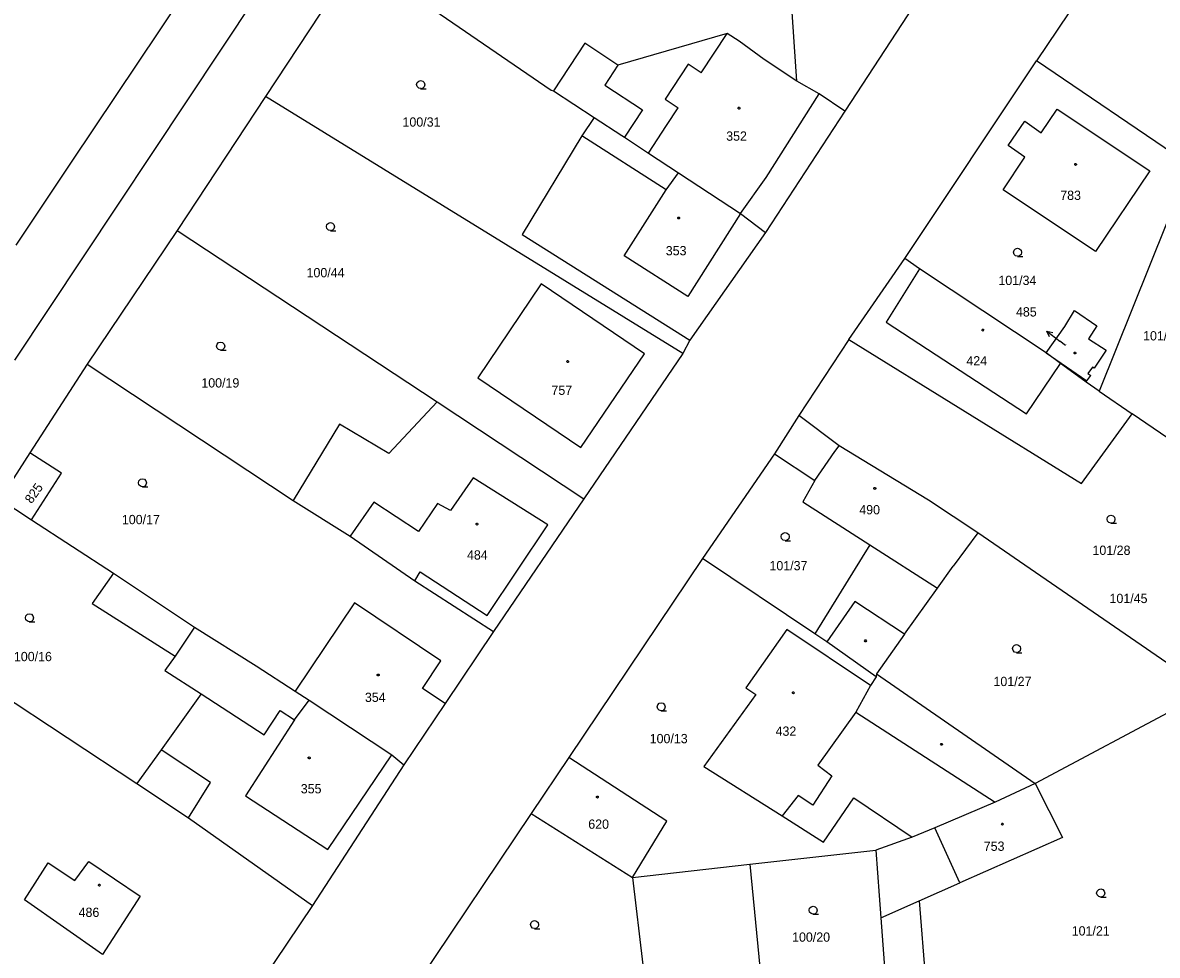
# Model space of a CAD drawing. Extents: x -757994 to -755874, y -1047691 to -1046119.
# Drawn here: x -756964.3 to -756860.5, y -1047338.6 to -1047253.3 of the extents above; entities that cross this region are included whole.
import ezdxf

# ---------------------------------------------------------------- set-up
doc = ezdxf.new("R2010")
doc.units = 0
doc.layers.add('katastrální mapa', color=7, linetype='Continuous')

msp = doc.modelspace()

# ---------------------------------------------------------------- linework, layer by layer
at = {"layer": 'katastrální mapa'}
for p, q in [((-756935.13, -1047228.97), (-756959.84, -1047265.95)), ((-756854.24, -1047230.95), (-756871.56, -1047256.78)), ((-756893.49, -1047258.62), (-756894.98, -1047237.2)), ((-756938.25, -1047243.76), (-756965.11, -1047284.17)), ((-756933.73, -1047247.29), (-756942.12, -1047260.02)), ((-756933.73, -1047247.29), (-756915.99, -1047259.45)), ((-756879.89, -1047247.26), (-756889.11, -1047261.37)), ((-756899.88, -1047254.26), (-756909.89, -1047257.15)), ((-756902.25, -1047257.87), (-756899.88, -1047254.26)), ((-756898.79, -1047254.96), (-756899.88, -1047254.26)), ((-756912.91, -1047255.16), (-756915.76, -1047259.5)), ((-756909.89, -1047257.15), (-756912.91, -1047255.16)), ((-756896.5, -1047256.65), (-756898.79, -1047254.96)), ((-756909.89, -1047257.15), (-756911.08, -1047258.98)), ((-756903.46, -1047257.07), (-756905.56, -1047260.27)), ((-756902.25, -1047257.87), (-756903.46, -1047257.07)), ((-756893.49, -1047258.62), (-756896.5, -1047256.65)), ((-756883.63, -1047274.86), (-756871.56, -1047256.78)), ((-756857.54, -1047266.29), (-756871.56, -1047256.78)), ((-756915.99, -1047259.45), (-756915.76, -1047259.5)), ((-756911.08, -1047258.98), (-756907.64, -1047261.24)), ((-756891.47, -1047259.78), (-756893.49, -1047258.62)), ((-756942.12, -1047260.02), (-756950.21, -1047272.29)), ((-756903.93, -1047283.56), (-756942.12, -1047260.02)), ((-756915.76, -1047259.5), (-756912.04, -1047261.94)), ((-756905.56, -1047260.27), (-756904.35, -1047261.06)), ((-756896.31, -1047267.45), (-756891.47, -1047259.78)), ((-756889.11, -1047261.37), (-756891.47, -1047259.78)), ((-756907.64, -1047261.24), (-756909.29, -1047263.75)), ((-756905.42, -1047262.7), (-756904.35, -1047261.06)), ((-756889.11, -1047261.37), (-756896.37, -1047272.48)), ((-756871.15, -1047263.36), (-756869.69, -1047261.18)), ((-756869.69, -1047261.18), (-756861.2, -1047266.84)), ((-756912.04, -1047261.94), (-756913.17, -1047263.63)), ((-756912.04, -1047261.94), (-756909.52, -1047263.61)), ((-756874.16, -1047264.52), (-756872.65, -1047262.3)), ((-756872.65, -1047262.3), (-756871.15, -1047263.36)), ((-756913.17, -1047263.63), (-756918.63, -1047272.66)), ((-756905.46, -1047268.56), (-756913.17, -1047263.63)), ((-756909.52, -1047263.61), (-756909.29, -1047263.75)), ((-756907.07, -1047265.21), (-756905.42, -1047262.7)), ((-756909.29, -1047263.75), (-756907.07, -1047265.21)), ((-756872.64, -1047265.59), (-756874.16, -1047264.52)), ((-756907.07, -1047265.21), (-756904.33, -1047267.01)), ((-756874.63, -1047268.58), (-756872.64, -1047265.59)), ((-756959.84, -1047265.95), (-756964.99, -1047273.65)), ((-756857.54, -1047266.29), (-756865.85, -1047287)), ((-756905.46, -1047268.56), (-756904.33, -1047267.01)), ((-756904.33, -1047267.01), (-756898.66, -1047270.73)), ((-756898.66, -1047270.73), (-756896.31, -1047267.45)), ((-756861.2, -1047266.84), (-756866.16, -1047274.22)), ((-756909.31, -1047274.61), (-756905.46, -1047268.56)), ((-756866.16, -1047274.22), (-756874.63, -1047268.58)), ((-756898.66, -1047270.73), (-756903.48, -1047278.33)), ((-756898.66, -1047270.73), (-756896.37, -1047272.48)), ((-756950.21, -1047272.29), (-756958.44, -1047284.53)), ((-756950.21, -1047272.29), (-756926.42, -1047287.99)), ((-756918.63, -1047272.66), (-756903.29, -1047282.35)), ((-756896.37, -1047272.48), (-756903.29, -1047282.35)), ((-756903.48, -1047278.33), (-756909.31, -1047274.61)), ((-756888.75, -1047282.26), (-756883.63, -1047274.86)), ((-756882.27, -1047275.8), (-756883.63, -1047274.86)), ((-756882.27, -1047275.8), (-756885.32, -1047280.68)), ((-756870.69, -1047283.51), (-756882.27, -1047275.8)), ((-756916.91, -1047277.18), (-756922.7, -1047285.77)), ((-756907.46, -1047283.58), (-756916.91, -1047277.18)), ((-756868.99, -1047281.07), (-756868.11, -1047279.62)), ((-756868.11, -1047279.62), (-756866.04, -1047281.01)), ((-756885.32, -1047280.68), (-756872.49, -1047289.08)), ((-756870.69, -1047283.51), (-756868.99, -1047281.07)), ((-756866.04, -1047281.01), (-756866.81, -1047282.22)), ((-756888.75, -1047282.26), (-756893.31, -1047289.22)), ((-756888.75, -1047282.26), (-756867.46, -1047295.45)), ((-756870.63, -1047281.52), (-756869.43, -1047282.42)), ((-756866.81, -1047282.22), (-756865.19, -1047283.25)), ((-756903.29, -1047282.35), (-756903.93, -1047283.56)), ((-756868.92, -1047282.81), (-756869.43, -1047282.42)), ((-756865.19, -1047283.25), (-756866.29, -1047284.91)), ((-756913.28, -1047292.16), (-756907.46, -1047283.58)), ((-756903.93, -1047283.56), (-756913, -1047296.85)), ((-756869.37, -1047284.48), (-756870.69, -1047283.51)), ((-756870.69, -1047283.51), (-756866.96, -1047286.06)), ((-756958.44, -1047284.53), (-756963.68, -1047292.65)), ((-756958.44, -1047284.53), (-756939.6, -1047297.02)), ((-756872.49, -1047289.08), (-756869.37, -1047284.48)), ((-756867.02, -1047286.17), (-756869.37, -1047284.48)), ((-756866.46, -1047284.8), (-756866.86, -1047285.4)), ((-756866.86, -1047285.4), (-756866.61, -1047285.57)), ((-756866.29, -1047284.91), (-756866.46, -1047284.8)), ((-756922.7, -1047285.77), (-756913.28, -1047292.16)), ((-756867.02, -1047286.17), (-756866.96, -1047286.06)), ((-756865.85, -1047287), (-756867.02, -1047286.17)), ((-756866.96, -1047286.06), (-756866.61, -1047285.57)), ((-756865.85, -1047287), (-756862.81, -1047289.09)), ((-756926.42, -1047287.99), (-756930.83, -1047292.71)), ((-756926.42, -1047287.99), (-756913, -1047296.85)), ((-756893.31, -1047289.22), (-756895.54, -1047292.74)), ((-756889.63, -1047292.01), (-756893.31, -1047289.22)), ((-756867.46, -1047295.45), (-756862.81, -1047289.09)), ((-756858.3, -1047292.17), (-756862.81, -1047289.09)), ((-756935.37, -1047290.01), (-756939.6, -1047297.02)), ((-756930.83, -1047292.71), (-756935.37, -1047290.01)), ((-756963.68, -1047292.65), (-756966.42, -1047296.88)), ((-756960.8, -1047294.51), (-756963.68, -1047292.65)), ((-756891.86, -1047295.17), (-756890.02, -1047292.53)), ((-756890.02, -1047292.53), (-756889.63, -1047292.01)), ((-756881.45, -1047296.97), (-756889.63, -1047292.01)), ((-756895.54, -1047292.74), (-756902.13, -1047302.33)), ((-756895.54, -1047292.74), (-756891.86, -1047295.17)), ((-756963.53, -1047298.77), (-756960.8, -1047294.51)), ((-756923.13, -1047294.95), (-756925.2, -1047297.94)), ((-756916.3, -1047299.23), (-756923.13, -1047294.95)), ((-756891.86, -1047295.17), (-756892.97, -1047297.14)), ((-756913, -1047296.85), (-756921.26, -1047309.01)), ((-756966.42, -1047296.88), (-756963.53, -1047298.77)), ((-756939.6, -1047297.02), (-756934.39, -1047300.28)), ((-756932.2, -1047297.15), (-756934.39, -1047300.28)), ((-756928.14, -1047299.85), (-756932.2, -1047297.15)), ((-756926.4, -1047297.29), (-756928.14, -1047299.85)), ((-756925.2, -1047297.94), (-756926.4, -1047297.29)), ((-756892.97, -1047297.14), (-756886.83, -1047301.08)), ((-756876.93, -1047299.98), (-756881.45, -1047296.97)), ((-756963.53, -1047298.77), (-756956.05, -1047303.65)), ((-756921.84, -1047307.53), (-756916.3, -1047299.23)), ((-756876.93, -1047299.98), (-756879.19, -1047303.03)), ((-756855.87, -1047314.47), (-756876.93, -1047299.98)), ((-756934.39, -1047300.28), (-756928.47, -1047304.36)), ((-756886.83, -1047301.08), (-756887.54, -1047302.19)), ((-756886.83, -1047301.08), (-756880.64, -1047305.05)), ((-756902.13, -1047302.33), (-756914.36, -1047320.55)), ((-756891.86, -1047309.21), (-756902.13, -1047302.33)), ((-756887.54, -1047302.19), (-756891.86, -1047309.21)), ((-756880.64, -1047305.05), (-756879.19, -1047303.03)), ((-756956.05, -1047303.65), (-756957.98, -1047306.43)), ((-756956.05, -1047303.65), (-756948.63, -1047308.6)), ((-756928.47, -1047304.36), (-756927.96, -1047303.55)), ((-756927.96, -1047303.55), (-756921.84, -1047307.53)), ((-756928.47, -1047304.36), (-756921.26, -1047309.01)), ((-756883.65, -1047309.25), (-756880.64, -1047305.05)), ((-756957.98, -1047306.43), (-756950.39, -1047311.27)), ((-756933.99, -1047306.37), (-756939.41, -1047314.46)), ((-756926.07, -1047311.69), (-756933.99, -1047306.37)), ((-756888.21, -1047306.27), (-756890.77, -1047309.94)), ((-756883.65, -1047309.25), (-756888.21, -1047306.27)), ((-756948.63, -1047308.6), (-756950.39, -1047311.27)), ((-756948.63, -1047308.6), (-756942.99, -1047312.13)), ((-756921.26, -1047309.01), (-756925.7, -1047315.6)), ((-756894.42, -1047308.83), (-756898.17, -1047314.17)), ((-756886.77, -1047313.96), (-756894.42, -1047308.83)), ((-756890.77, -1047309.94), (-756891.86, -1047309.21)), ((-756883.65, -1047309.25), (-756886.21, -1047312.87)), ((-756974.47, -1047309.33), (-756953.91, -1047322.93)), ((-756886.23, -1047313.15), (-756890.77, -1047309.94)), ((-756950.39, -1047311.27), (-756951.33, -1047312.57)), ((-756942.99, -1047312.13), (-756939.41, -1047314.46)), ((-756927.75, -1047314.22), (-756926.07, -1047311.69)), ((-756951.33, -1047312.57), (-756948.01, -1047314.72)), ((-756886.23, -1047313.15), (-756886.77, -1047313.96)), ((-756886.21, -1047312.87), (-756886.23, -1047313.15)), ((-756886.21, -1047312.87), (-756871.69, -1047322.91)), ((-756939.41, -1047314.46), (-756938.12, -1047315.3)), ((-756925.7, -1047315.6), (-756927.75, -1047314.22)), ((-756898.17, -1047314.17), (-756897.25, -1047314.76)), ((-756886.77, -1047313.96), (-756888.1, -1047316.39)), ((-756855.87, -1047314.47), (-756871.69, -1047322.91)), ((-756948.01, -1047314.72), (-756951.69, -1047319.84)), ((-756948.01, -1047314.72), (-756942.24, -1047318.45)), ((-756939.48, -1047317.08), (-756938.12, -1047315.3)), ((-756938.12, -1047315.3), (-756930.58, -1047320.29)), ((-756897.25, -1047314.76), (-756902.02, -1047321.36)), ((-756942.24, -1047318.45), (-756940.8, -1047316.22)), ((-756940.8, -1047316.22), (-756939.48, -1047317.08)), ((-756925.7, -1047315.6), (-756929.48, -1047321.21)), ((-756888.1, -1047316.39), (-756891.59, -1047321.23)), ((-756888.1, -1047316.39), (-756875.35, -1047324.61)), ((-756939.48, -1047317.08), (-756943.97, -1047324.05)), ((-756951.69, -1047319.84), (-756953.91, -1047322.93)), ((-756947.17, -1047322.83), (-756951.69, -1047319.84)), ((-756936.43, -1047328.97), (-756930.58, -1047320.29)), ((-756930.58, -1047320.29), (-756929.48, -1047321.21)), ((-756914.36, -1047320.55), (-756917.81, -1047325.66)), ((-756905.39, -1047326.37), (-756914.36, -1047320.55)), ((-756929.48, -1047321.21), (-756937.83, -1047334.09)), ((-756902.02, -1047321.36), (-756894.85, -1047325.89)), ((-756891.59, -1047321.23), (-756890.29, -1047322.21)), ((-756890.29, -1047322.21), (-756892.05, -1047324.89)), ((-756953.91, -1047322.93), (-756949.16, -1047326.05)), ((-756949.16, -1047326.05), (-756947.17, -1047322.83)), ((-756871.69, -1047322.91), (-756875.35, -1047324.61)), ((-756871.69, -1047322.91), (-756869.19, -1047327.85)), ((-756943.97, -1047324.05), (-756936.43, -1047328.97)), ((-756893.39, -1047324.02), (-756894.85, -1047325.89)), ((-756892.05, -1047324.89), (-756893.39, -1047324.02)), ((-756891.05, -1047328.29), (-756888.28, -1047324.23)), ((-756888.28, -1047324.23), (-756882.96, -1047327.84)), ((-756875.35, -1047324.61), (-756880.89, -1047326.96)), ((-756917.81, -1047325.66), (-756935.23, -1047351.61)), ((-756917.81, -1047325.66), (-756908.54, -1047331.51)), ((-756894.85, -1047325.89), (-756891.05, -1047328.29)), ((-756949.16, -1047326.05), (-756937.83, -1047334.09)), ((-756908.54, -1047331.51), (-756905.39, -1047326.37)), ((-756880.89, -1047326.96), (-756882.96, -1047327.84)), ((-756879.35, -1047330.34), (-756880.89, -1047326.96)), ((-756882.96, -1047327.84), (-756886.29, -1047329.03)), ((-756869.19, -1047327.85), (-756878.6, -1047332.02)), ((-756897.82, -1047330.31), (-756886.29, -1047329.03)), ((-756886.29, -1047329.03), (-756885.98, -1047333.18)), ((-756959.57, -1047331.79), (-756958.28, -1047330.04)), ((-756958.28, -1047330.04), (-756953.61, -1047333.22)), ((-756964.19, -1047333.55), (-756962.02, -1047330.17)), ((-756962.02, -1047330.17), (-756959.57, -1047331.79)), ((-756908.54, -1047331.51), (-756897.82, -1047330.31)), ((-756897.82, -1047330.31), (-756896.73, -1047341.31)), ((-756878.6, -1047332.02), (-756879.35, -1047330.34)), ((-756908.54, -1047331.51), (-756907.59, -1047339.52)), ((-756882.3, -1047333.66), (-756878.6, -1047332.02)), ((-756885.98, -1047333.18), (-756885.83, -1047335.22)), ((-756957.05, -1047338.56), (-756964.19, -1047333.55)), ((-756937.83, -1047334.09), (-756958.6, -1047364.92)), ((-756953.61, -1047333.22), (-756957.05, -1047338.56)), ((-756885.83, -1047335.22), (-756882.3, -1047333.66)), ((-756882.3, -1047333.66), (-756881.73, -1047340.91)), ((-756885.83, -1047335.22), (-756885.39, -1047341.13))]:
    msp.add_line(p, q, dxfattribs=at)
for points in [[(-756927.92, -1047259.31), (-756928.11, -1047259.26), (-756928.25, -1047259.12), (-756928.3, -1047258.94), (-756928.25, -1047258.76), (-756928.11, -1047258.62), (-756927.93, -1047258.57), (-756927.74, -1047258.62), (-756927.6, -1047258.76), (-756927.56, -1047258.95), (-756927.6, -1047259.14), (-756927.74, -1047259.27), (-756927.93, -1047259.32), (-756927.43, -1047259.32)], [(-756936.18, -1047272.31), (-756936.37, -1047272.26), (-756936.51, -1047272.12), (-756936.56, -1047271.94), (-756936.51, -1047271.76), (-756936.37, -1047271.62), (-756936.19, -1047271.57), (-756936, -1047271.62), (-756935.86, -1047271.76), (-756935.82, -1047271.95), (-756935.86, -1047272.14), (-756936, -1047272.27), (-756936.19, -1047272.32), (-756935.69, -1047272.32)], [(-756873.3, -1047274.66), (-756873.49, -1047274.61), (-756873.62, -1047274.48), (-756873.68, -1047274.29), (-756873.62, -1047274.11), (-756873.49, -1047273.97), (-756873.31, -1047273.92), (-756873.12, -1047273.97), (-756872.99, -1047274.11), (-756872.94, -1047274.3), (-756872.99, -1047274.49), (-756873.12, -1047274.62), (-756873.31, -1047274.67), (-756872.81, -1047274.67)], [(-756870.38, -1047282.02), (-756870.63, -1047281.52), (-756870.08, -1047281.62)], [(-756946.23, -1047283.25), (-756946.42, -1047283.2), (-756946.55, -1047283.07), (-756946.6, -1047282.88), (-756946.55, -1047282.7), (-756946.42, -1047282.56), (-756946.23, -1047282.51), (-756946.05, -1047282.56), (-756945.92, -1047282.7), (-756945.86, -1047282.89), (-756945.92, -1047283.08), (-756946.05, -1047283.21), (-756946.24, -1047283.26), (-756945.74, -1047283.26)], [(-756953.38, -1047295.76), (-756953.57, -1047295.71), (-756953.71, -1047295.58), (-756953.76, -1047295.39), (-756953.71, -1047295.21), (-756953.57, -1047295.07), (-756953.39, -1047295.02), (-756953.2, -1047295.07), (-756953.07, -1047295.21), (-756953.02, -1047295.4), (-756953.07, -1047295.59), (-756953.2, -1047295.72), (-756953.39, -1047295.77), (-756952.89, -1047295.77)], [(-756864.75, -1047299.09), (-756864.94, -1047299.04), (-756865.08, -1047298.91), (-756865.12, -1047298.72), (-756865.08, -1047298.53), (-756864.94, -1047298.4), (-756864.76, -1047298.35), (-756864.57, -1047298.4), (-756864.44, -1047298.53), (-756864.39, -1047298.73), (-756864.44, -1047298.92), (-756864.57, -1047299.05), (-756864.76, -1047299.1), (-756864.26, -1047299.1)], [(-756894.57, -1047300.68), (-756894.76, -1047300.63), (-756894.9, -1047300.5), (-756894.95, -1047300.31), (-756894.9, -1047300.12), (-756894.76, -1047299.99), (-756894.58, -1047299.94), (-756894.39, -1047299.99), (-756894.25, -1047300.12), (-756894.21, -1047300.32), (-756894.25, -1047300.51), (-756894.39, -1047300.64), (-756894.58, -1047300.69), (-756894.08, -1047300.69)], [(-756963.73, -1047308.12), (-756963.92, -1047308.07), (-756964.05, -1047307.94), (-756964.1, -1047307.75), (-756964.05, -1047307.57), (-756963.92, -1047307.43), (-756963.73, -1047307.38), (-756963.55, -1047307.43), (-756963.42, -1047307.57), (-756963.36, -1047307.76), (-756963.42, -1047307.95), (-756963.55, -1047308.08), (-756963.74, -1047308.13), (-756963.24, -1047308.13)], [(-756873.39, -1047310.93), (-756873.58, -1047310.88), (-756873.72, -1047310.75), (-756873.77, -1047310.56), (-756873.72, -1047310.38), (-756873.58, -1047310.24), (-756873.4, -1047310.19), (-756873.21, -1047310.24), (-756873.08, -1047310.38), (-756873.03, -1047310.57), (-756873.08, -1047310.76), (-756873.21, -1047310.89), (-756873.4, -1047310.94), (-756872.9, -1047310.94)], [(-756905.91, -1047316.26), (-756906.1, -1047316.21), (-756906.24, -1047316.08), (-756906.29, -1047315.89), (-756906.24, -1047315.71), (-756906.1, -1047315.57), (-756905.92, -1047315.52), (-756905.73, -1047315.57), (-756905.6, -1047315.71), (-756905.55, -1047315.9), (-756905.6, -1047316.09), (-756905.73, -1047316.22), (-756905.92, -1047316.27), (-756905.42, -1047316.27)], [(-756865.69, -1047333.31), (-756865.88, -1047333.26), (-756866.01, -1047333.12), (-756866.07, -1047332.94), (-756866.01, -1047332.76), (-756865.88, -1047332.62), (-756865.7, -1047332.57), (-756865.51, -1047332.62), (-756865.38, -1047332.76), (-756865.33, -1047332.95), (-756865.38, -1047333.14), (-756865.51, -1047333.27), (-756865.7, -1047333.32), (-756865.2, -1047333.32)], [(-756892.01, -1047334.88), (-756892.2, -1047334.83), (-756892.34, -1047334.7), (-756892.39, -1047334.51), (-756892.34, -1047334.33), (-756892.2, -1047334.19), (-756892.02, -1047334.14), (-756891.83, -1047334.19), (-756891.7, -1047334.33), (-756891.65, -1047334.52), (-756891.7, -1047334.71), (-756891.83, -1047334.84), (-756892.02, -1047334.89), (-756891.52, -1047334.89)], [(-756917.5, -1047336.2), (-756917.69, -1047336.15), (-756917.83, -1047336.01), (-756917.88, -1047335.83), (-756917.83, -1047335.65), (-756917.69, -1047335.51), (-756917.51, -1047335.46), (-756917.32, -1047335.51), (-756917.19, -1047335.65), (-756917.14, -1047335.84), (-756917.19, -1047336.02), (-756917.32, -1047336.16), (-756917.51, -1047336.21), (-756917.01, -1047336.21)]]:
    msp.add_lwpolyline(points, dxfattribs=at)
for points in [[(-756898.8, -1047261.01), (-756898.75, -1047261.02), (-756898.73, -1047261.07), (-756898.72, -1047261.1), (-756898.73, -1047261.15), (-756898.77, -1047261.18), (-756898.8, -1047261.19), (-756898.85, -1047261.17), (-756898.88, -1047261.14), (-756898.89, -1047261.1), (-756898.88, -1047261.05), (-756898.84, -1047261.02)], [(-756867.99, -1047266.17), (-756867.94, -1047266.18), (-756867.92, -1047266.22), (-756867.91, -1047266.25), (-756867.92, -1047266.29), (-756867.96, -1047266.33), (-756867.99, -1047266.34), (-756868.03, -1047266.32), (-756868.07, -1047266.29), (-756868.08, -1047266.25), (-756868.07, -1047266.21), (-756868.02, -1047266.17)], [(-756904.31, -1047271.07), (-756904.26, -1047271.08), (-756904.24, -1047271.12), (-756904.23, -1047271.15), (-756904.24, -1047271.2), (-756904.28, -1047271.23), (-756904.31, -1047271.24), (-756904.35, -1047271.22), (-756904.39, -1047271.19), (-756904.4, -1047271.15), (-756904.39, -1047271.11), (-756904.35, -1047271.07)], [(-756876.48, -1047281.33), (-756876.43, -1047281.34), (-756876.41, -1047281.38), (-756876.4, -1047281.41), (-756876.41, -1047281.46), (-756876.45, -1047281.49), (-756876.48, -1047281.5), (-756876.52, -1047281.48), (-756876.55, -1047281.45), (-756876.57, -1047281.41), (-756876.55, -1047281.37), (-756876.51, -1047281.33)], [(-756914.48, -1047284.21), (-756914.43, -1047284.22), (-756914.41, -1047284.26), (-756914.4, -1047284.29), (-756914.41, -1047284.34), (-756914.45, -1047284.37), (-756914.48, -1047284.38), (-756914.52, -1047284.36), (-756914.55, -1047284.33), (-756914.57, -1047284.29), (-756914.55, -1047284.25), (-756914.51, -1047284.21)], [(-756868.05, -1047283.43), (-756868, -1047283.44), (-756867.98, -1047283.48), (-756867.97, -1047283.51), (-756867.98, -1047283.55), (-756868.02, -1047283.59), (-756868.05, -1047283.6), (-756868.1, -1047283.58), (-756868.12, -1047283.55), (-756868.14, -1047283.51), (-756868.12, -1047283.47), (-756868.09, -1047283.43)], [(-756886.37, -1047295.82), (-756886.32, -1047295.83), (-756886.29, -1047295.87), (-756886.28, -1047295.9), (-756886.29, -1047295.95), (-756886.34, -1047295.98), (-756886.37, -1047295.99), (-756886.42, -1047295.97), (-756886.45, -1047295.94), (-756886.46, -1047295.9), (-756886.45, -1047295.86), (-756886.41, -1047295.82)], [(-756922.77, -1047299.09), (-756922.72, -1047299.1), (-756922.7, -1047299.14), (-756922.69, -1047299.17), (-756922.7, -1047299.22), (-756922.74, -1047299.25), (-756922.77, -1047299.26), (-756922.82, -1047299.24), (-756922.85, -1047299.21), (-756922.85, -1047299.17), (-756922.85, -1047299.12), (-756922.8, -1047299.09)], [(-756887.18, -1047309.78), (-756887.13, -1047309.86), (-756887.18, -1047309.94), (-756887.26, -1047309.94), (-756887.31, -1047309.86), (-756887.26, -1047309.78)], [(-756931.82, -1047312.9), (-756931.77, -1047312.91), (-756931.74, -1047312.95), (-756931.73, -1047312.98), (-756931.74, -1047313.02), (-756931.78, -1047313.06), (-756931.82, -1047313.07), (-756931.86, -1047313.05), (-756931.9, -1047313.02), (-756931.91, -1047312.98), (-756931.9, -1047312.94), (-756931.85, -1047312.9)], [(-756893.82, -1047314.52), (-756893.77, -1047314.53), (-756893.74, -1047314.58), (-756893.73, -1047314.61), (-756893.74, -1047314.66), (-756893.78, -1047314.69), (-756893.82, -1047314.7), (-756893.86, -1047314.68), (-756893.9, -1047314.65), (-756893.91, -1047314.61), (-756893.9, -1047314.57), (-756893.85, -1047314.53)], [(-756880.22, -1047319.26), (-756880.17, -1047319.34), (-756880.22, -1047319.42), (-756880.3, -1047319.42), (-756880.35, -1047319.34), (-756880.3, -1047319.26)], [(-756938.13, -1047320.48), (-756938.08, -1047320.49), (-756938.05, -1047320.54), (-756938.04, -1047320.57), (-756938.05, -1047320.62), (-756938.1, -1047320.65), (-756938.13, -1047320.66), (-756938.18, -1047320.64), (-756938.21, -1047320.61), (-756938.22, -1047320.57), (-756938.21, -1047320.52), (-756938.17, -1047320.49)], [(-756911.75, -1047324.08), (-756911.7, -1047324.09), (-756911.68, -1047324.13), (-756911.67, -1047324.16), (-756911.68, -1047324.21), (-756911.72, -1047324.24), (-756911.75, -1047324.25), (-756911.79, -1047324.23), (-756911.83, -1047324.2), (-756911.84, -1047324.16), (-756911.83, -1047324.12), (-756911.78, -1047324.08)], [(-756874.69, -1047326.54), (-756874.64, -1047326.55), (-756874.61, -1047326.6), (-756874.6, -1047326.63), (-756874.61, -1047326.68), (-756874.66, -1047326.71), (-756874.69, -1047326.72), (-756874.73, -1047326.7), (-756874.76, -1047326.67), (-756874.77, -1047326.63), (-756874.76, -1047326.59), (-756874.72, -1047326.55)], [(-756957.33, -1047332.14), (-756957.28, -1047332.15), (-756957.25, -1047332.19), (-756957.24, -1047332.22), (-756957.25, -1047332.26), (-756957.29, -1047332.3), (-756957.33, -1047332.3), (-756957.38, -1047332.29), (-756957.41, -1047332.26), (-756957.42, -1047332.22), (-756957.41, -1047332.18), (-756957.36, -1047332.14)]]:
    msp.add_lwpolyline(points, close=True, dxfattribs=at)

# ---------------------------------------------------------------- texts
for s, height, p in [('100/31', 0.85, (-756929.59, -1047262.79)), ('352', 0.85, (-756899.97, -1047264.08)), ('783', 0.85, (-756869.4, -1047269.5)), ('353', 0.85, (-756905.5, -1047274.57)), ('100/44', 0.85, (-756938.37, -1047276.58)), ('101/34', 0.85, (-756875.06, -1047277.29)), ('485', 0.85, (-756873.45, -1047280.17)), ('101/46', 0.85, (-756861.82, -1047282.36)), ('485', 0.05, (-756868.91, -1047282.81)), ('424', 0.85, (-756877.99, -1047284.65)), ('100/19', 0.85, (-756948, -1047286.67)), ('757', 0.85, (-756915.96, -1047287.34)), ('490', 0.85, (-756887.79, -1047298.28)), ('100/17', 0.85, (-756955.27, -1047299.18)), ('484', 0.85, (-756923.69, -1047302.42)), ('101/28', 0.85, (-756866.45, -1047301.99)), ('101/37', 0.85, (-756896.01, -1047303.4)), ('101/45', 0.85, (-756864.89, -1047306.4)), ('100/16', 0.85, (-756965.15, -1047311.72)), ('101/27', 0.85, (-756875.51, -1047314)), ('354', 0.85, (-756933.03, -1047315.45)), ('100/13', 0.85, (-756906.97, -1047319.23)), ('432', 0.85, (-756895.45, -1047318.55)), ('355', 0.85, (-756938.9, -1047323.82)), ('620', 0.85, (-756912.59, -1047327.06)), ('753', 0.85, (-756876.4, -1047329.08)), ('486', 0.85, (-756959.23, -1047335.13)), ('101/21', 0.85, (-756868.35, -1047336.83)), ('100/20', 0.85, (-756893.94, -1047337.4))]:
    msp.add_text(s, height=height, dxfattribs=at).set_placement(p)
msp.add_text('825', height=0.85, rotation=54.8321, dxfattribs=at).set_placement((-756963.53, -1047297.36))

doc.saveas('drawing.dxf')
